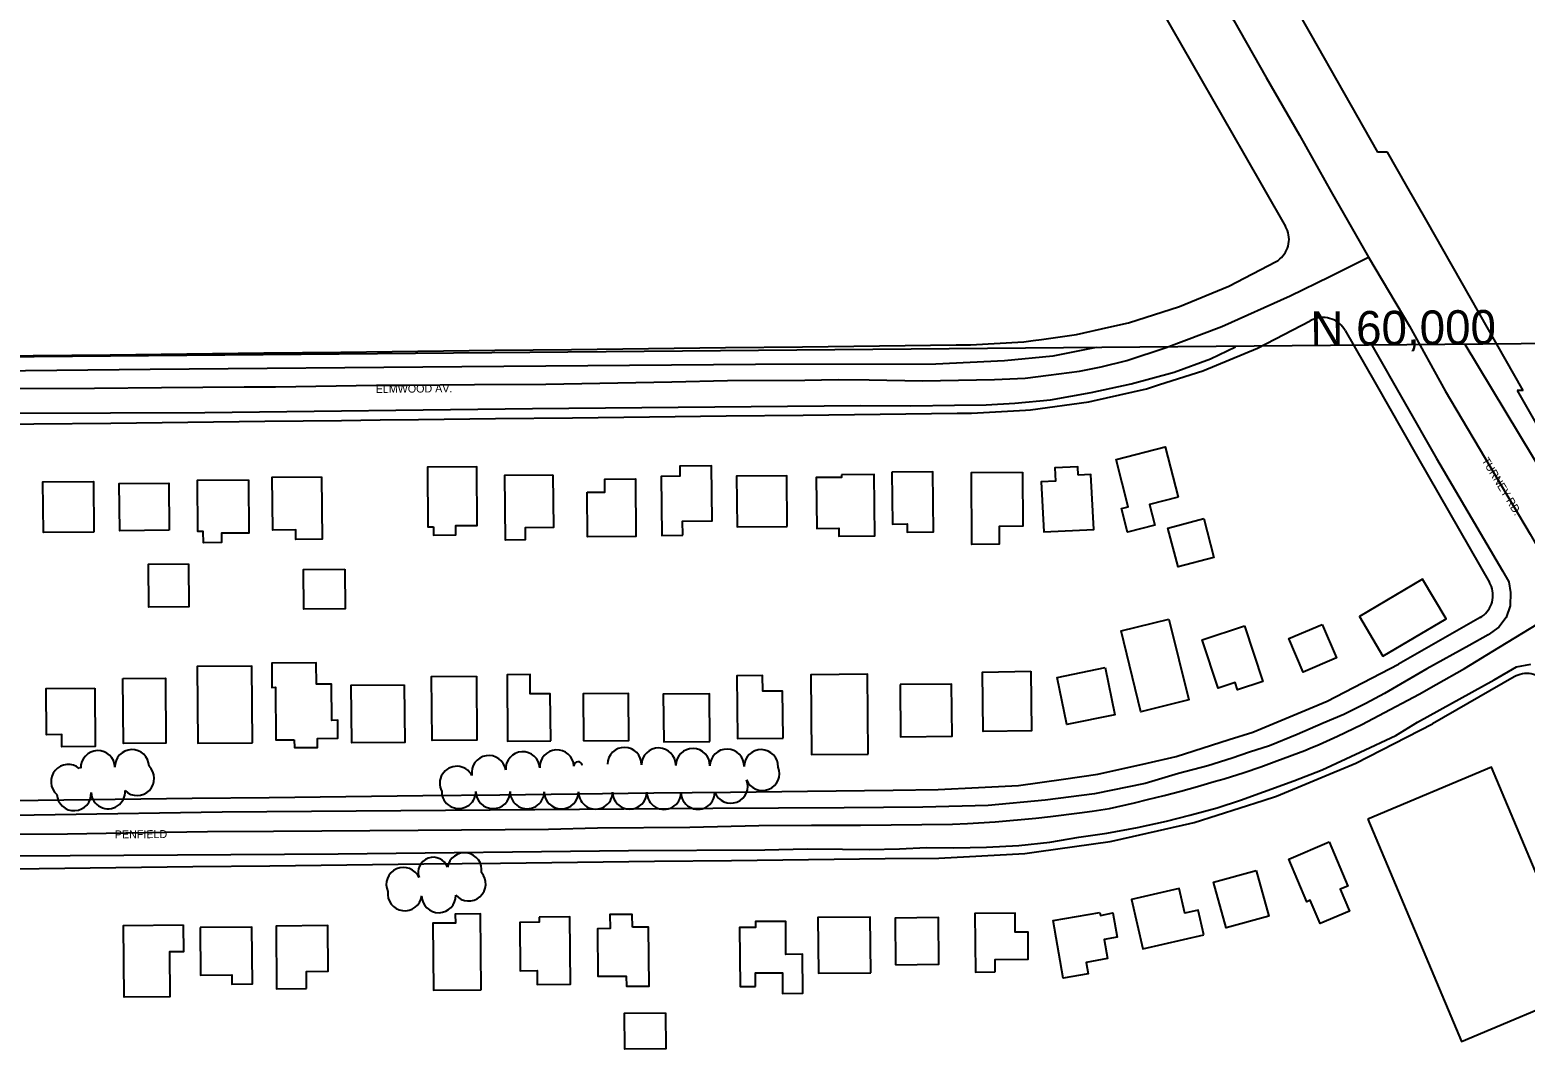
# Model space of a CAD drawing. Extents: x -2233 to 187241, y 4582 to 150524.
# Drawn here: x 109080 to 109954, y 59631 to 60227 of the extents above; entities that cross this region are included whole.
import ezdxf

# ---------------------------------------------------------------- set-up
doc = ezdxf.new("R2010")
doc.units = 0
for name, color, linetype in [('BLDG', 7, 'Continuous'), ('GE_X_CL_2000', 7, 'Continuous'), ('GRID', 7, 'Continuous'), ('ROAD', 7, 'Continuous'), ('ROAD-NAME', 7, 'Continuous'), ('RW_X_Fee_RW', 7, 'Continuous'), ('TREES', 7, 'Continuous')]:
    doc.layers.add(name, color=color, linetype=linetype)

msp = doc.modelspace()

# ---------------------------------------------------------------- linework, layer by layer
at = {"layer": 'BLDG'}
for points in [[(109751.2, 59953.57), (109734.43, 59949.23), (109737.54, 59937.18), (109721.57, 59933.05), (109717.98, 59946.92), (109722.05, 59947.97), (109714.9, 59975.62), (109743.57, 59983.04)], [(109315.58, 59936.26), (109315.63, 59931.36), (109328.67, 59931.47), (109328.62, 59936.93), (109341.23, 59937.04), (109340.93, 59971.3), (109312.09, 59971.05), (109312.39, 59936.23)], [(109461.42, 59931.28), (109461.35, 59939.55), (109478.56, 59939.7), (109478.28, 59971.96), (109459.76, 59971.8), (109459.81, 59965.84), (109448.89, 59965.74), (109449.19, 59931.17)], [(109692.74, 59966.5), (109692.49, 59971.35), (109679.08, 59970.67), (109679.48, 59962.89), (109671.12, 59962.47), (109672.6, 59933.25), (109701.86, 59934.75), (109700.22, 59966.88)], [(109116.98, 59933.15), (109087.42, 59932.89), (109087.17, 59962.47), (109116.73, 59962.73)], [(109207.39, 59963.72), (109207.66, 59932.59), (109191.53, 59932.45), (109191.58, 59927.06), (109181.04, 59926.97), (109180.98, 59933.5), (109177.79, 59933.47), (109177.53, 59963.46)], [(109250.12, 59965.53), (109250.44, 59928.94), (109235.06, 59928.8), (109235.01, 59934.43), (109221.57, 59934.32), (109221.3, 59965.27)], [(109385.51, 59966.74), (109385.78, 59935.88), (109369.28, 59935.73), (109369.34, 59928.57), (109357.77, 59928.47), (109357.44, 59966.49)], [(109405.56, 59956.42), (109415.92, 59956.51), (109415.85, 59964.09), (109433.7, 59964.25), (109434, 59930.54), (109405.79, 59930.29)], [(109522.56, 59936.42), (109522.3, 59966.06), (109492.93, 59965.8), (109493.19, 59936.17)], [(109554.3, 59966.59), (109554.31, 59965.13), (109539.5, 59965), (109539.76, 59935.28), (109552.68, 59935.39), (109552.72, 59930.76), (109573.69, 59930.95), (109573.38, 59966.76)], [(109583.78, 59968.26), (109584.04, 59937.87), (109592.67, 59937.94), (109592.71, 59933.17), (109608.09, 59933.31), (109607.78, 59968.47)], [(109660.07, 59968.2), (109660.34, 59936.64), (109646.47, 59936.52), (109646.57, 59926.12), (109630.6, 59925.98), (109630.23, 59967.94)], [(109161.09, 59934.24), (109132.09, 59933.98), (109131.85, 59961.59), (109160.84, 59961.85)], [(109766.14, 59941.02), (109772.11, 59918.33), (109751.15, 59912.82), (109745.18, 59935.5)], [(109172.29, 59914.52), (109172.51, 59889.53), (109149.16, 59889.32), (109148.94, 59914.32)], [(109263.67, 59911.44), (109263.87, 59888.24), (109239.82, 59888.03), (109239.62, 59911.23)], [(109870.91, 59860.56), (109907.9, 59882.34), (109894.2, 59905.6), (109857.21, 59883.82)], [(109745.82, 59882.28), (109757.39, 59834.97), (109729.37, 59828.11), (109717.8, 59875.42)], [(109789.96, 59878.41), (109800.79, 59845.86), (109785.88, 59840.9), (109784.48, 59845.1), (109774.66, 59841.83), (109765.22, 59870.18)], [(109835.51, 59879.2), (109843.9, 59859.52), (109824.36, 59851.19), (109815.97, 59870.88)], [(109209.77, 59809.97), (109209.38, 59854.79), (109177.4, 59854.51), (109177.79, 59809.69)], [(109234.22, 59811.66), (109234.26, 59807.07), (109247.74, 59807.19), (109247.69, 59812.46), (109259.69, 59812.56), (109259.6, 59823.07), (109256.1, 59823.04), (109255.91, 59844.23), (109247.16, 59844.16), (109247.05, 59856.77), (109221.01, 59856.55), (109221.13, 59842.34), (109223.18, 59842.36), (109223.45, 59811.57)], [(109340.7, 59848.93), (109341.02, 59811.53), (109314.86, 59811.3), (109314.54, 59848.7)], [(109384.17, 59810.99), (109383.93, 59838.64), (109372.21, 59838.54), (109372.11, 59849.87), (109358.65, 59849.75), (109358.99, 59810.77)], [(109520.11, 59812.7), (109519.87, 59840.16), (109508.24, 59840.06), (109508.16, 59849.23), (109493.09, 59849.1), (109493.41, 59812.46)], [(109569.82, 59803.33), (109569.42, 59849.98), (109536.29, 59849.69), (109536.69, 59803.04)], [(109664.95, 59851.73), (109665.5, 59816.94), (109637.2, 59816.51), (109636.67, 59851.29)], [(109708.45, 59853.88), (109714.13, 59826.36), (109686.02, 59820.56), (109680.35, 59848.1)], [(109117.52, 59841.83), (109117.82, 59807.69), (109098.3, 59807.51), (109098.24, 59814.72), (109089.29, 59814.65), (109089.05, 59841.59)], [(109133.99, 59847.5), (109158.82, 59847.71), (109159.15, 59809.67), (109134.32, 59809.45)], [(109298.52, 59843.88), (109298.81, 59810.17), (109267.83, 59809.9), (109267.54, 59843.61)], [(109588.53, 59844.01), (109588.8, 59813.46), (109618.92, 59813.71), (109618.65, 59844.28)], [(109403.36, 59811.07), (109429.97, 59811.3), (109429.73, 59838.81), (109403.12, 59838.58)], [(109477.33, 59810.67), (109477.08, 59838.52), (109450.02, 59838.29), (109450.27, 59810.44)], [(109862.25, 59765.2), (109917, 59635.22), (109989.3, 59665.68), (109934.54, 59795.65)], [(109839.45, 59751.9), (109850.4, 59726.14), (109845.99, 59724.27), (109851.44, 59711.47), (109834.26, 59704.17), (109828.49, 59717.77), (109826.47, 59716.92), (109815.86, 59741.87)], [(109796.89, 59735.26), (109804.3, 59708.54), (109779.29, 59701.6), (109771.89, 59728.33)], [(109766.31, 59697.65), (109762.99, 59712.04), (109755.08, 59710.21), (109751.74, 59724.65), (109723.83, 59718.2), (109730.5, 59689.37)], [(109343.51, 59665.41), (109343.12, 59709.89), (109328.4, 59709.76), (109328.45, 59704.46), (109315.26, 59704.34), (109315.6, 59665.17)], [(109431.97, 59702.02), (109431.91, 59709.56), (109418.81, 59709.45), (109418.88, 59701.23), (109411.52, 59701.16), (109411.76, 59673.33), (109428.4, 59673.47), (109428.45, 59667.49), (109441.76, 59667.61), (109441.46, 59702.11)], [(109644.15, 59675.94), (109644.09, 59683.18), (109663.55, 59683.35), (109663.42, 59699.12), (109655.92, 59699.06), (109655.82, 59710.34), (109632.37, 59710.13), (109632.67, 59675.84)], [(109705.31, 59710.7), (109705.77, 59708.84), (109713.05, 59710.46), (109715.51, 59696.29), (109707.84, 59694.95), (109709.8, 59683.65), (109697.44, 59681.5), (109698.59, 59674.87), (109683.89, 59672.32), (109678.05, 59705.97)], [(109169.19, 59703.43), (109169.33, 59687.66), (109161.13, 59687.59), (109161.36, 59661.29), (109134.69, 59661.06), (109134.32, 59703.13)], [(109179.09, 59701.81), (109179.34, 59673.97), (109197.67, 59674.13), (109197.71, 59668.78), (109209.7, 59668.88), (109209.41, 59702.07)], [(109241.4, 59666.22), (109241.31, 59676.17), (109254.05, 59676.28), (109253.82, 59702.95), (109223.54, 59702.68), (109223.86, 59666.07)], [(109377.44, 59707.97), (109377.46, 59704.99), (109366.06, 59704.89), (109366.3, 59676.55), (109376.23, 59676.64), (109376.3, 59668.54), (109395.78, 59668.71), (109395.44, 59708.12)], [(109503.98, 59667.37), (109503.91, 59675.28), (109519.73, 59675.42), (109519.83, 59663.35), (109531.73, 59663.45), (109531.53, 59686.24), (109521.8, 59686.16), (109521.64, 59705.45), (109503.92, 59705.29), (109503.95, 59701.87), (109494.63, 59701.79), (109494.93, 59667.29)], [(109571.38, 59675.43), (109571.1, 59708.01), (109540.51, 59707.74), (109540.79, 59675.16)], [(109585.96, 59680.13), (109611.24, 59680.35), (109611, 59707.66), (109585.72, 59707.43)], [(109451.26, 59651.91), (109451.44, 59630.96), (109427.55, 59630.75), (109427.37, 59651.7)]]:
    msp.add_lwpolyline(points, close=True, dxfattribs=at)
at = {"layer": 'GE_X_CL_2000'}
for points in [[(109703.61, 60372.42), (109726.87, 60331.55), (109744.03, 60301.63), (109766, 60263.15), (109783.77, 60232.37), (109802.7, 60199.11), (109822.14, 60165.26), (109840.64, 60132.15), (109862.59, 60093.95)], [(109065.54, 60017.19), (109117.27, 60017.44), (109156.51, 60017.8), (109204.86, 60018.15), (109223.17, 60018.08), (109282.29, 60019.14), (109299.17, 60019.11), (109339.63, 60019.51), (109381.28, 60019.63), (109455.09, 60021.08), (109487.56, 60021.84), (109532.93, 60022.08), (109552.34, 60022.39), (109570.51, 60022.31), (109601.57, 60021.73), (109643.87, 60022.35), (109661.7, 60023.29), (109675.35, 60024.9), (109693.54, 60027.34), (109706.2, 60029.9), (109721.1, 60033.44), (109744.22, 60041.16), (109776.72, 60053.36), (109816.77, 60071.29), (109839.88, 60082.61), (109862.59, 60093.95)], [(109862.59, 60093.95), (109886.48, 60053.67), (109907.48, 60015.76), (109957.09, 59932.02), (109980.49, 59891.06)], [(109065.09, 59756.46), (109101.61, 59756.73), (109124.15, 59756.99), (109147.22, 59757.49), (109183.41, 59758), (109222.11, 59758.24), (109306.6, 59758.74), (109382.95, 59759.39), (109411.59, 59760.15), (109465.62, 59760.6), (109505.92, 59761.46), (109536.67, 59761.8), (109565.43, 59761.81), (109619.28, 59762.41), (109627.92, 59762.78), (109644.22, 59763.64), (109667.96, 59765.74), (109676.58, 59766.78), (109693.5, 59768.85), (109700.87, 59769.91), (109711, 59771.53), (109725.76, 59774.76), (109733.35, 59776.81), (109742.94, 59779.05), (109752.8, 59781.6), (109762.6, 59784.36), (109772.18, 59787.3), (109778.16, 59788.8), (109789.73, 59792.56), (109799.58, 59795.87), (109808.91, 59799.35), (109825.24, 59805.37), (109828.47, 59806.68), (109833.77, 59808.93), (109844.47, 59813.8), (109858.61, 59820.71), (109868.55, 59825.8), (109892.22, 59838.32), (109902.22, 59843.92), (109918.61, 59853.46), (109938.87, 59865.63), (109962.26, 59879.92)]]:
    msp.add_lwpolyline(points, dxfattribs=at)
at = {"layer": 'GRID'}
msp.add_line((109991.08, 60043.59), (104991.27, 59999.96), dxfattribs=at)
at = {"layer": 'ROAD'}
for points in [[(109703.17, 60041.08), (109677.84, 60036.01), (109649.72, 60033.24), (109609.41, 60031.4), (109504.07, 60031.27), (109332.12, 60029.79), (109149.84, 60028.27), (108894.74, 60025.51), (108791.83, 60024.08), (108777.01, 60024.59), (108768.5, 60027.04), (108763.7, 60032.88)], [(109864.43, 60042.49), (109902.39, 59976.16), (109940.83, 59910.52), (109944.56, 59904.14), (109945.6, 59897.91), (109945.34, 59889.96), (109943.1, 59883.11), (109938.82, 59877.56), (109932.49, 59873.13), (109921.4, 59866.74), (109896.59, 59853.16), (109871.9, 59838.81), (109861, 59832.94), (109848.11, 59826.44), (109836.08, 59821.34), (109820.81, 59814.8), (109804.59, 59808.14), (109792.94, 59804.46), (109782.78, 59800.89), (109768.63, 59796.51), (109751.39, 59791.91), (109731.97, 59786.18), (109702.28, 59780.08), (109673.44, 59776.35), (109640.06, 59773.17), (109601.82, 59772.35), (109555.75, 59771.78), (109478.95, 59771.47), (109400.99, 59770.85), (109192.1, 59769.3), (108996.53, 59766.16)], [(109071.56, 60002.64), (109181.91, 60003.17), (109373.48, 60005.44), (109565.38, 60007.21), (109594.9, 60007.09), (109620.38, 60007.38), (109638.97, 60007.6), (109655.61, 60008.62), (109676.53, 60010.49), (109700.24, 60014.78), (109723.64, 60019.84), (109748.84, 60026.62), (109770.14, 60034.59), (109784.79, 60041.59)], [(109992.15, 59921.86), (109990.48, 59924.59), (109919.13, 60042.97)], [(108958.55, 59743.19), (109103.15, 59744.01), (109259.82, 59744.98), (109429.79, 59746.94), (109509.53, 59747.28), (109534.24, 59747.9), (109554.83, 59747.6), (109570.42, 59747.46), (109588.13, 59747.96), (109603.98, 59748.59), (109620.08, 59748.46), (109639.14, 59748.8), (109657.94, 59749.86), (109676.06, 59751.88), (109693.08, 59754.62), (109709.46, 59757.06), (109727.38, 59760.36), (109744.35, 59764.13), (109758.11, 59767.61), (109774, 59771.9), (109787.64, 59776.28), (109801.22, 59781.23), (109818.79, 59787.68), (109835.45, 59794.09), (109857.75, 59804.41), (109878.48, 59814.18), (109891.18, 59821.96), (109936.12, 59846.67), (109949.07, 59854.32), (109957.49, 59855.91)]]:
    msp.add_lwpolyline(points, dxfattribs=at)
at = {"layer": 'RW_X_Fee_RW'}
for p, q in [((109789.5, 60154.71), (109814.06, 60111.87)), ((109873.62, 60155.43), (109867.88, 60155.3)), ((109953.1, 60016), (109949.48, 60016)), ((109927.79, 59883.16), (109880.07, 59855.81)), ((109947.67, 59848.45), (109899.95, 59821.1))]:
    msp.add_line(p, q, dxfattribs=at)
for points in [[(109461.43, 60727.3), (109478.83, 60696.93), (109503.68, 60653.55), (109528.54, 60610.16), (109553.39, 60566.78), (109583.22, 60514.71), (109610.78, 60466.61), (109645.82, 60405.44), (109707.44, 60297.89), (109747.21, 60228.47), (109789.5, 60154.71)], [(109755.2, 60353.68), (109788.85, 60294.42), (109808.6, 60259.63), (109828.34, 60224.86), (109867.88, 60155.3)], [(109953.1, 60016), (109896.26, 60115.72), (109884.94, 60135.56), (109873.62, 60155.43)], [(109808.5, 60091.4), (109809.61, 60092.1), (109810.65, 60092.9), (109811.62, 60093.78), (109812.5, 60094.74), (109813.3, 60095.77), (109814.01, 60096.87), (109814.62, 60098.03), (109815.12, 60099.24), (109815.52, 60100.49), (109815.81, 60101.76), (109815.98, 60103.06), (109816.05, 60104.37), (109815.99, 60105.68), (109815.83, 60106.97), (109815.55, 60108.25), (109815.16, 60109.5), (109814.66, 60110.71), (109814.06, 60111.87)], [(109629.77, 60042.73), (109660.92, 60044.41), (109666.31, 60045.16), (109671.26, 60045.85), (109691.82, 60048.72), (109710.57, 60052.99), (109722.25, 60055.64), (109751.97, 60065.11), (109780.8, 60077.06), (109808.5, 60091.4)], [(109848.86, 60051.13), (109848.16, 60052.24), (109847.36, 60053.28), (109846.48, 60054.25), (109845.52, 60055.14), (109844.48, 60055.94), (109843.38, 60056.64), (109842.23, 60057.25), (109841.02, 60057.76), (109839.77, 60058.15), (109838.49, 60058.44), (109837.2, 60058.62), (109835.89, 60058.68), (109834.58, 60058.63), (109833.28, 60058.46), (109832.01, 60058.18), (109830.76, 60057.79), (109829.55, 60057.29), (109828.38, 60056.69)], [(109630.23, 60002.73), (109661.82, 60004.44), (109664.77, 60004.6), (109699.03, 60009.38), (109701.41, 60009.92), (109732.76, 60017.04), (109740.25, 60019.43), (109765.72, 60027.54), (109797.67, 60040.79), (109828.38, 60056.69)], [(109848.86, 60051.13), (109866.25, 60020.76), (109891.11, 59977.38), (109915.96, 59933.99), (109933.35, 59903.63)], [(109351.43, 60039.52), (109396.42, 60040.04), (109441.42, 60040.56), (109486.42, 60041.08), (109531.42, 60041.6), (109576.42, 60042.11), (109621.42, 60042.63), (109629.77, 60042.73)], [(108778.55, 60032.92), (108811.45, 60033.3), (108856.45, 60033.82), (108901.45, 60034.34), (108946.44, 60034.85), (108991.44, 60035.37), (109036.44, 60035.89), (109081.44, 60036.41), (109126.44, 60036.93), (109171.43, 60037.45), (109216.43, 60037.97), (109261.43, 60038.48), (109306.43, 60039), (109351.43, 60039.52)], [(109949.48, 60016), (110067.11, 59810.36), (110124.05, 59710.81)], [(108779.39, 59992.93), (108809.92, 59993.28), (108811.92, 59993.3), (108856.91, 59993.82), (108901.91, 59994.34), (108946.91, 59994.86), (108991.91, 59995.38), (109036.91, 59995.89), (109081.91, 59996.41), (109126.9, 59996.93), (109171.9, 59997.45), (109216.9, 59997.97), (109261.9, 59998.49), (109284.4, 59998.75), (109306.9, 59999.01), (109351.89, 59999.52)], [(109351.89, 59999.52), (109396.89, 60000.04), (109441.89, 60000.56), (109486.89, 60001.08), (109531.89, 60001.6), (109576.88, 60002.12), (109621.88, 60002.64), (109630.23, 60002.73)], [(109927.79, 59883.16), (109928.9, 59883.85), (109929.94, 59884.65), (109930.91, 59885.53), (109931.79, 59886.49), (109932.59, 59887.53), (109933.3, 59888.63), (109933.91, 59889.78), (109934.41, 59890.99), (109934.81, 59892.24), (109935.1, 59893.52), (109935.28, 59894.81), (109935.34, 59896.12), (109935.28, 59897.43), (109935.12, 59898.73), (109934.84, 59900), (109934.45, 59901.25), (109933.95, 59902.46), (109933.35, 59903.63)], [(109610.84, 59782.5), (109634.37, 59783.77), (109657.76, 59785.03), (109684.07, 59788.7), (109704.31, 59791.53), (109733.12, 59798.07), (109750.14, 59801.94), (109781.14, 59811.81), (109794.92, 59816.2), (109827.73, 59829.8), (109838.33, 59834.2), (109880.07, 59855.81)], [(109968.15, 59842.89), (109967.45, 59843.99), (109966.65, 59845.03), (109965.77, 59846), (109964.81, 59846.89), (109963.78, 59847.69), (109962.67, 59848.39), (109961.52, 59849), (109960.31, 59849.51), (109959.06, 59849.91), (109957.79, 59850.19), (109956.49, 59850.37), (109955.18, 59850.43), (109953.87, 59850.38), (109952.58, 59850.21), (109951.3, 59849.93), (109950.05, 59849.54), (109948.84, 59849.05), (109947.67, 59848.45)], [(109611.3, 59742.5), (109661.61, 59745.21), (109669.7, 59746.34), (109711.51, 59752.18), (109714.22, 59752.8), (109758.09, 59762.76), (109760.65, 59763.35), (109801.01, 59776.2), (109808.66, 59778.63), (109855.2, 59797.93), (109899.95, 59821.1)], [(108782.96, 59772.96), (108814.45, 59773.32), (108859.45, 59773.84), (108904.45, 59774.36), (108949.45, 59774.87), (108994.44, 59775.39), (109039.44, 59775.91), (109084.44, 59776.43), (109129.44, 59776.95), (109174.44, 59777.47), (109219.44, 59777.99), (109264.43, 59778.51), (109309.43, 59779.02), (109354.43, 59779.54)], [(109354.43, 59779.54), (109399.43, 59780.06), (109444.43, 59780.58), (109489.42, 59781.1), (109534.42, 59781.62), (109584.42, 59782.19), (109610.84, 59782.5)], [(108783.8, 59732.96), (108814.92, 59733.32), (108859.91, 59733.84), (108904.91, 59734.36), (108949.91, 59734.88), (108994.91, 59735.4), (109039.91, 59735.91), (109084.9, 59736.43), (109129.9, 59736.95), (109174.9, 59737.47), (109219.9, 59737.99), (109264.9, 59738.51), (109309.9, 59739.03), (109354.89, 59739.55)], [(109354.89, 59739.55), (109399.89, 59740.06), (109444.89, 59740.58), (109489.89, 59741.1), (109534.89, 59741.62), (109579.88, 59742.14), (109611.3, 59742.5)]]:
    msp.add_lwpolyline(points, dxfattribs=at)
at = {"layer": 'TREES'}
for centre, radius, start, end in [((109119.29, 59795.33), 10, 1.73036, 181.73036), ((109139.28, 59795.93), 10, 1.73036, 181.73036), ((109367.83, 59794.67), 10, 3.15895, 183.15895), ((109387.8, 59795.77), 10, 3.15895, 183.15895), ((109427.32, 59797.23), 10, 359.04231, 179.04231), ((109447.32, 59796.9), 10, 359.04231, 179.04231), ((109467.32, 59796.56), 10, 359.04231, 179.04231), ((109487.31, 59796.23), 10, 359.04231, 179.04231), ((109507.31, 59795.9), 10, 359.04231, 179.04231), ((109101.9, 59787.23), 10, 49.28149, 229.28149), ((109142.29, 59789.08), 10, 225.69397, 45.69397), ((109329.27, 59786.19), 10, 27.85883, 207.85883), ((109347.98, 59792.49), 10, 9.37346, 189.37346), ((109400.19, 59796.46), 2.41, 3.15895, 183.15895), ((109108.86, 59794.92), 0.451, 13.82258, 193.82254), ((109489.46, 59784.56), 10, 201.6613, 21.6613), ((109508.03, 59791.99), 10, 201.94184, 21.94184), ((109105.36, 59780.2), 10, 183.13915, 3.13915), ((109125.33, 59781.34), 10, 183.36634, 3.36634), ((109330.43, 59781.47), 10, 179.76999, 359.76999), ((109350.43, 59781.39), 10, 179.76998, 359.76998), ((109370.43, 59781.31), 10, 179.76999, 359.76999), ((109390.43, 59781.23), 10, 179.76998, 359.76998), ((109410.43, 59781.15), 10, 179.76999, 359.76999), ((109430.43, 59781.07), 10, 179.76998, 359.76998), ((109450.43, 59780.99), 10, 179.76999, 359.76999), ((109470.3, 59780.91), 9.87, 179.76999, 359.76999), ((109333.75, 59735.57), 10.03, 351.02357, 170.85329), ((109298.03, 59727.02), 10, 23.82143, 203.82143), ((109315.53, 59734.08), 8.87, 20.33366, 199.88408), ((109336.18, 59727.37), 10, 221.59337, 41.59337), ((109298.8, 59721.65), 10, 172.33024, 352.33024), ((109318.7, 59720.52), 10, 181.18011, 1.18011)]:
    msp.add_arc(centre, radius, start, end, dxfattribs=at)

# ---------------------------------------------------------------- texts
at = {"layer": 'GRID'}
msp.add_text('N 60,000', height=20, rotation=0.5, dxfattribs=at).set_placement((109828.64, 60042.18))
at = {"layer": 'ROAD-NAME'}
for s, rotation, p in [('ELMWOOD AV.', 0.5, (109281.85, 60014.56)), ('TURNEY RD.', 301.08153, (109928.6, 59975.08)), ('PENFIELD', 0.5, (109129.25, 59753.95))]:
    msp.add_text(s, height=4.68, rotation=rotation, dxfattribs=at).set_placement(p)

doc.saveas('drawing.dxf')
